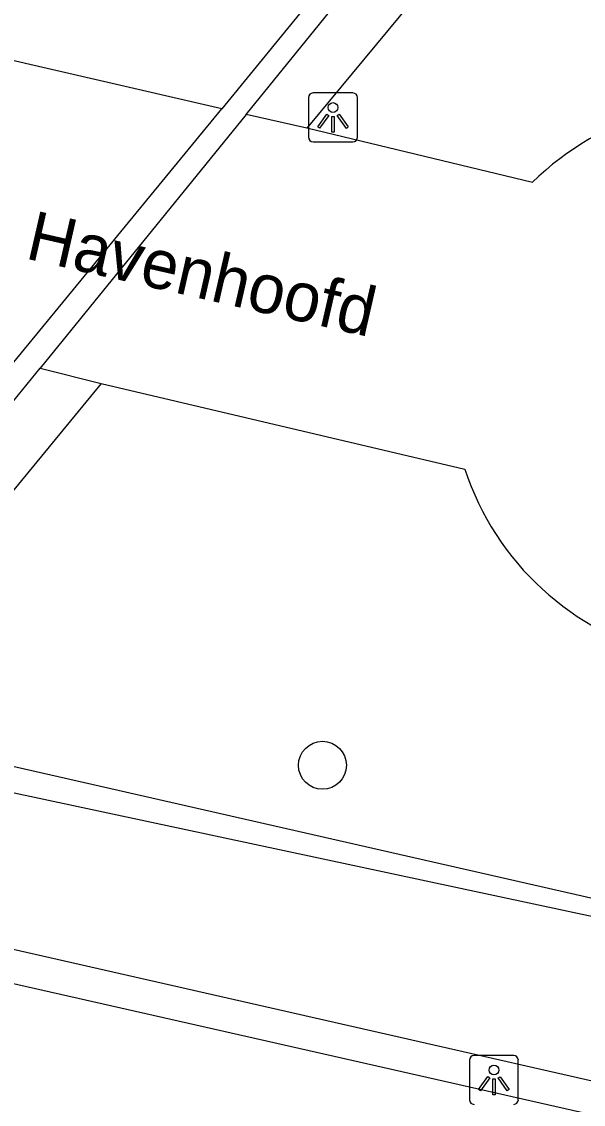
# Model space of a CAD drawing. Extents: x 161772 to 163123, y 383092 to 383917.
# Drawn here: x 161904.7 to 161916.15, y 383180.76 to 383202.84 of the extents above; entities that cross this region are included whole.
import ezdxf

# ---------------------------------------------------------------- set-up
doc = ezdxf.new("R2010")
doc.units = 0
for name, color, linetype in [('IMGEO_Boom', 7, 'Continuous'), ('IMGEO_Lichtpunt', 7, 'Continuous'), ('IMGEO_Openbare_ruimte_label', 7, 'Continuous'), ('IMGEO_Voetpad_gesloten', 7, 'Continuous'), ('IMGEO_Voetpad_op_trap', 7, 'Continuous'), ('IMGEO_Voetpad_open', 7, 'Continuous')]:
    doc.layers.add(name, color=color, linetype=linetype)

msp = doc.modelspace()

# ---------------------------------------------------------------- linework, layer by layer
at = {"layer": 'IMGEO_Boom'}
msp.add_circle((161910.834, 383187.672), 0.489, dxfattribs=at)
at = {"layer": 'IMGEO_Lichtpunt'}
for p, q in [((161911.452, 383201.384), (161910.644, 383201.384)), ((161911.452, 383201.384), (161910.644, 383201.384)), ((161910.55, 383201.289), (161910.55, 383200.482)), ((161910.55, 383201.289), (161910.55, 383200.482)), ((161911.546, 383200.482), (161911.546, 383201.289)), ((161911.546, 383200.482), (161911.546, 383201.289)), ((161910.644, 383200.388), (161911.452, 383200.388)), ((161910.644, 383200.388), (161911.452, 383200.388)), ((161913.831, 383181.659), (161913.831, 383180.852)), ((161913.831, 383181.659), (161913.831, 383180.852)), ((161914.733, 383181.754), (161913.925, 383181.754)), ((161914.733, 383181.754), (161913.925, 383181.754)), ((161914.827, 383180.852), (161914.827, 383181.659)), ((161914.827, 383180.852), (161914.827, 383181.659))]:
    msp.add_line(p, q, dxfattribs=at)
for points in [[(161910.924, 383200.953), (161910.963, 383200.925), (161910.775, 383200.663), (161910.737, 383200.69), (161910.924, 383200.953)], [(161911.026, 383200.905), (161911.073, 383200.905), (161911.073, 383200.583), (161911.026, 383200.583), (161911.026, 383200.905)], [(161911.136, 383200.925), (161911.174, 383200.952), (161911.361, 383200.69), (161911.322, 383200.662), (161911.136, 383200.925)], [(161914.205, 383181.323), (161914.244, 383181.295), (161914.056, 383181.033), (161914.018, 383181.06), (161914.205, 383181.323)], [(161914.307, 383181.275), (161914.354, 383181.275), (161914.354, 383180.953), (161914.307, 383180.953), (161914.307, 383181.275)], [(161914.417, 383181.295), (161914.455, 383181.322), (161914.642, 383181.06), (161914.603, 383181.032), (161914.417, 383181.295)]]:
    msp.add_lwpolyline(points, dxfattribs=at)
for centre in [(161911.049, 383201.087), (161914.33, 383181.457)]:
    msp.add_circle(centre, 0.0994, dxfattribs=at)
for centre, start, end in [((161910.644, 383201.289), 90, 180), ((161910.644, 383201.289), 90, 180), ((161911.452, 383201.289), 0, 90), ((161911.452, 383201.289), 0, 90), ((161910.644, 383200.482), 180, 270), ((161910.644, 383200.482), 180, 270), ((161911.452, 383200.482), 270, 0), ((161911.452, 383200.482), 270, 360), ((161913.925, 383181.659), 90, 180), ((161913.925, 383181.659), 90, 180), ((161914.733, 383181.659), 0, 90), ((161914.733, 383181.659), 0, 90), ((161913.925, 383180.852), 180, 270), ((161913.925, 383180.852), 180, 270), ((161914.733, 383180.852), 270, 0), ((161914.733, 383180.852), 270, 360)]:
    msp.add_arc(centre, 0.0946, start, end, dxfattribs=at)
at = {"layer": 'IMGEO_Voetpad_gesloten'}
for points in [[(161919.615, 383214.324), (161908.783, 383201.062)], [(161909.282, 383200.947), (161919.918, 383214.063), (161919.775, 383214.193)], [(161904.546, 383195.892), (161908.783, 383201.062)], [(161909.282, 383200.947), (161905.083, 383195.774)], [(161898.889, 383188.662), (161899.241, 383188.593), (161905.083, 383195.774)], [(161932.928, 383181.042), (161898.656, 383188.359)], [(161900.61, 383184.813), (161928.824, 383178.397)]]:
    msp.add_lwpolyline(points, dxfattribs=at)
at = {"layer": 'IMGEO_Voetpad_op_trap'}
msp.add_lwpolyline([(161908.783, 383201.062), (161903.425, 383202.299)], dxfattribs=at)
at = {"layer": 'IMGEO_Voetpad_open'}
for points in [[(161931.516, 383195.707), (161933.211, 383203.037), (161915.433, 383206.604), (161910.516, 383200.666)], [(161910.516, 383200.666), (161909.282, 383200.947)], [(161915.113, 383199.56), (161910.516, 383200.666)], [(161905.083, 383195.774), (161906.322, 383195.46)], [(161906.322, 383195.46), (161900.634, 383188.537), (161928.424, 383182.206), (161930.17, 383189.903)], [(161906.322, 383195.46), (161913.737, 383193.709)], [(161928.677, 383177.741), (161902.157, 383183.751), (161901.124, 383182.489), (161900.137, 383183.277), (161897.558, 383180.163), (161897.096, 383180.522)]]:
    msp.add_lwpolyline(points, dxfattribs=at)
for centre, radius, start, end in [((161919.172, 383195.426), 5.794, 19.2407, 134.4761), ((161919.183, 383195.495), 5.731, 198.157, 315.6144)]:
    msp.add_arc(centre, radius, start, end, dxfattribs=at)

# ---------------------------------------------------------------- texts
at = {"layer": 'IMGEO_Openbare_ruimte_label'}
msp.add_text('Havenhoofd', height=1, rotation=347.117, dxfattribs=at).set_placement((161904.752, 383198.014))

doc.saveas('drawing.dxf')
